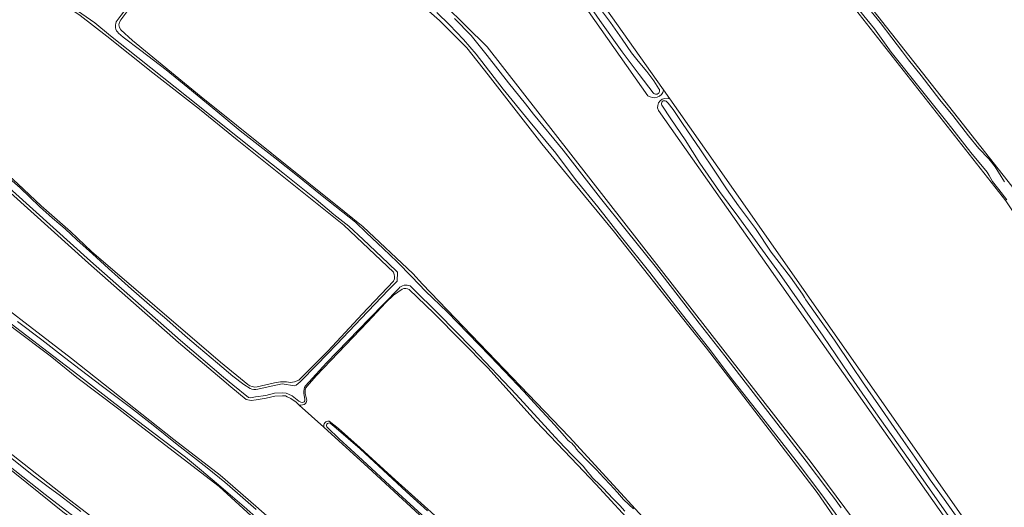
# Model space of a CAD drawing. Header units: metres. Extents: x 149984 to 156489, y 469398 to 478068.
# Tile 838 of 854: x 152401 to 152686, y 475154 to 475295. Entities that reach past the tile are written whole.
import ezdxf

# ---------------------------------------------------------------- set-up
doc = ezdxf.new("R2010")
doc.units = ezdxf.units.M
doc.header["$LTSCALE"] = 0.75
for name, color, linetype, lineweight in [('B-WE-GR-GRAS-GV', 252, 'Continuous', 13), ('B-WE-OG-TERREIN_OEVER-GV', 252, 'Continuous', 18), ('B-WE-OG-WATER-GV', 252, 'Continuous', 18), ('B-WE-OG-WATER_SLOOT-GV', 252, 'Continuous', 18)]:
    doc.layers.add(name, color=color, linetype=linetype, lineweight=lineweight)

msp = doc.modelspace()

# ---------------------------------------------------------------- linework, layer by layer
at = {"layer": 'B-WE-GR-GRAS-GV', "flags": 128}
for points in [[(152582.637, 475273.252), (152549.387, 475320.483), (152542.931, 475329.325), (152526.23, 475345.111), (152443.011, 475400.22), (152363.41, 475451.432), (152349.911, 475459.782), (152330.011, 475470.775), (152306.419, 475482.331), (152288.415, 475490.646), (152273.788, 475497.709), (152259.273, 475504.546), (152249.162, 475509.58)], [(152196.27, 475501.734), (152198.498, 475500.662), (152206.602, 475497.042), (152279.077, 475458.947), (152351.581, 475418.589), (152462.911, 475347.895), (152517.741, 475305.589), (152536.111, 475287.359), (152629.906, 475167.122), (152685.571, 475092.253), (152698.792, 475108.256), (152700.058, 475109.714), (152696.681, 475114.175), (152694.583, 475114.235), (152585.66, 475268.959)], [(152509, 475222.163), (152494.697, 475235.762), (152463.741, 475260.5), (152452.865, 475269.382), (152439.385, 475279.897), (152426.081, 475290.485), (152418.392, 475296.49), (152400.637, 475308.39), (152393.201, 475312.995), (152354.071, 475337.229), (152310.807, 475363.484), (152291.19, 475374.87), (152269.016, 475387.838), (152243.873, 475402.954), (152224.505, 475415.158), (152216.752, 475419.779), (152205.969, 475426.141), (152164.355, 475450.693)], [(152392.143, 475437.522), (152407.384, 475428.129), (152428.34, 475414.487), (152441.411, 475405.751), (152457.721, 475394.427), (152524.495, 475350.989), (152531.938, 475344.794), (152542.996, 475334.652), (152550.108, 475326.463), (152556.712, 475318.02), (152587.152, 475274.902), (152588.984, 475272.307), (152605.422, 475249.024), (152697.932, 475116.667)], [(152133.763, 475417.72), (152149.178, 475407.124), (152167.014, 475394.5), (152175.357, 475388.958), (152184.664, 475383.658), (152200.759, 475375.372), (152226.184, 475360.667), (152241.358, 475351.787), (152270.628, 475334.532), (152298.97, 475316.859), (152323.349, 475301.709), (152347.55, 475286.091), (152372.71, 475270.158), (152385.953, 475260.897), (152400.373, 475247.8), (152407.044, 475241.432), (152415.549, 475233.956), (152421.666, 475228.139), (152458.978, 475196.206), (152466.867, 475189.749)], [(152700.058, 475109.714), (152712.345, 475123.861), (152739.246, 475155.599), (152743.57, 475161.047), (152738.61, 475167.837), (152737.282, 475166.367), (152686.161, 475242.813), (152622.549, 475323.926), (152576.399, 475383.039), (152575.417, 475385.005), (152574.814, 475388.418), (152574.317, 475392.147)], [(152122.779, 475387.773), (152142.913, 475375.022), (152197.681, 475340.229), (152240.676, 475313.639), (152278.512, 475289.826), (152310.394, 475270.115), (152340.821, 475251.329), (152363.31, 475237.835), (152385.139, 475220.77), (152415.83, 475197.222), (152445.464, 475173.806), (152458.825, 475163.488), (152469.144, 475154.492), (152513.065, 475115.863)], [(152579.889, 475384.748), (152582.361, 475381.371), (152585.443, 475377.741), (152613.336, 475343.298), (152642.705, 475304.536), (152687.954, 475247.075), (152740.011, 475169.389), (152738.61, 475167.837), (152743.57, 475161.047), (152745.288, 475163.212), (152759.683, 475180.144), (152771.505, 475194.763), (152772.949, 475196.269), (152770.286, 475200.307), (152766.756, 475205.297)], [(152484.158, 475136.812), (152458.626, 475160.227), (152435.21, 475178.087), (152429.583, 475182.595), (152417.402, 475191.729), (152409.682, 475197.968), (152399.54, 475205.614), (152386.615, 475215.556), (152372.088, 475226.018), (152357.488, 475236.484), (152338.29, 475249.088), (152319.058, 475261.033), (152290.616, 475278.76), (152263.078, 475296.368), (152249.885, 475304.586), (152239.285, 475311.203), (152227.012, 475318.929), (152217.505, 475325.047), (152205.679, 475332.321), (152197.184, 475337.544), (152180.574, 475347.738), (152169.557, 475354.317), (152153.882, 475364.217), (152139.819, 475373.807)], [(152682.224, 475090.204), (152679.896, 475093.389), (152676.015, 475097.827), (152668.742, 475107.613), (152653.553, 475128.026), (152638.484, 475148.541), (152631.632, 475158.459), (152617.672, 475176.624), (152599.548, 475200.205), (152594.485, 475206.612), (152573.01, 475233.785), (152561.116, 475248.134), (152551.92, 475259.33), (152536.415, 475279.327), (152530.284, 475287.114), (152522.378, 475295.049), (152511.634, 475304.481), (152497.029, 475316.32), (152480.752, 475328.592), (152470.407, 475336.288), (152461.231, 475343.366), (152456.962, 475337.43)], [(152142.581, 475340.541), (152164.782, 475326.2), (152174.45, 475319.955), (152191.529, 475308.923), (152267.465, 475259.71), (152329.906, 475220.155), (152354.116, 475204.016), (152382.029, 475182.452), (152414.044, 475157.317), (152428.86, 475145.94)], [(152458.862, 475335.75), (152452.153, 475325.279), (152436.538, 475303.787), (152430.084, 475295.196)], [(152430.084, 475292.322), (152433.536, 475289.17)], [(152433.536, 475289.17), (152453.366, 475272.966), (152494.773, 475239.76), (152500.254, 475235.362), (152514.651, 475221.789), (152517.395, 475218.726), (152559.86, 475174.541), (152606.692, 475123.476), (152614.305, 475115.154), (152630.672, 475095.808), (152647.354, 475074.559), (152658.738, 475062.493)], [(152588.984, 475272.307), (152587.152, 475274.902)], [(152530.262, 475139.41), (152501.688, 475165.736), (152488.853, 475177.387), (152481.76, 475183.769), (152480.821, 475184.579), (152479.28, 475185.666), (152478.301, 475186.147), (152477.732, 475186.383), (152476.95, 475186.447), (152474.716, 475186.315), (152472.224, 475185.708), (152469.26, 475185.266), (152467.879, 475185.056), (152466.419, 475185.382), (152461.969, 475188.985), (152459.32, 475191.212), (152446.832, 475201.811), (152420.804, 475224.761), (152393.211, 475249.557)], [(152479.213, 475190.324), (152480.359, 475190.492), (152481.6, 475190.915), (152490.09, 475199.481), (152499.953, 475210.084), (152509.052, 475219.644)], [(152511.503, 475217.322), (152509.063, 475215.587), (152509.014, 475215.545), (152506.837, 475213.42), (152501.473, 475207.74), (152486.63, 475192.178), (152484.008, 475189.217)], [(152536.381, 475194.467), (152520.669, 475210.379), (152513.596, 475217.164)], [(152425.402, 475144.005), (152413.36, 475152.909), (152395.998, 475166.844), (152374.707, 475183.467), (152361.852, 475194.031)], [(152579.612, 475147.775), (152567.532, 475160.835), (152560.427, 475168.419), (152550.249, 475179.092), (152536.381, 475194.467)], [(152469.607, 475189.025), (152474.58, 475190.187)], [(152483.443, 475187.059), (152483.829, 475185.576)], [(152481.76, 475183.769), (152488.853, 475177.387)], [(152490.381, 475179.137), (152493.106, 475176.942), (152499.35, 475171.361), (152504.027, 475167.171), (152509.476, 475162.131), (152517.964, 475154.463), (152521.912, 475150.963)]]:
    msp.add_lwpolyline(points, dxfattribs=at)
at = {"layer": 'B-WE-GR-GRAS-GV'}
for points in [[(152430.084, 475295.196, 0.3430764), (152430.084, 475292.322)], [(152587.152, 475274.902, -0.5562958), (152582.637, 475273.252)], [(152585.66, 475268.959, -0.6852496), (152588.984, 475272.307)], [(152509.052, 475219.644, 0.2619717), (152509, 475222.163)], [(152513.596, 475217.164, 0.2512886), (152511.503, 475217.322)], [(152474.58, 475190.187, -0.1051578), (152479.213, 475190.324)], [(152466.867, 475189.749, 0.2218389), (152469.607, 475189.025)], [(152484.008, 475189.217, 0.2033227), (152483.443, 475187.059)], [(152483.829, 475185.576, -0.3035794), (152483.538, 475184.169)], [(152483.538, 475184.169, -0.2092612), (152481.76, 475183.769)], [(152488.853, 475177.387, -0.4984611), (152490.381, 475179.137)]]:
    msp.add_lwpolyline(points, format="xyb", dxfattribs=at)
at = {"layer": 'B-WE-OG-TERREIN_OEVER-GV', "flags": 128}
for points in [[(152587.152, 475274.902), (152556.712, 475318.02), (152550.108, 475326.463), (152542.996, 475334.652), (152531.938, 475344.794), (152524.495, 475350.989), (152457.721, 475394.427), (152441.411, 475405.751), (152428.34, 475414.487), (152407.384, 475428.129), (152392.143, 475437.522), (152357.333, 475459.732), (152251.272, 475513.895)], [(152685.571, 475092.253), (152629.906, 475167.122), (152536.111, 475287.359), (152517.741, 475305.589), (152462.911, 475347.895), (152351.581, 475418.589), (152279.077, 475458.947), (152206.602, 475497.042), (152198.498, 475500.662), (152196.27, 475501.734)], [(152288.415, 475490.646), (152306.419, 475482.331), (152330.011, 475470.775), (152349.911, 475459.782), (152363.41, 475451.432), (152443.011, 475400.22), (152526.23, 475345.111), (152542.931, 475329.325), (152549.387, 475320.483), (152582.637, 475273.252)], [(152164.355, 475450.693), (152205.969, 475426.141), (152216.752, 475419.779), (152224.505, 475415.158), (152243.873, 475402.954), (152269.016, 475387.838), (152291.19, 475374.87), (152310.807, 475363.484), (152354.071, 475337.229), (152393.201, 475312.995), (152400.637, 475308.39), (152418.392, 475296.49), (152426.081, 475290.485), (152439.385, 475279.897), (152452.865, 475269.382), (152463.741, 475260.5), (152494.697, 475235.762), (152509, 475222.163)], [(152466.867, 475189.749), (152458.978, 475196.206), (152421.666, 475228.139), (152415.549, 475233.956), (152407.044, 475241.432), (152400.373, 475247.8), (152385.953, 475260.897), (152372.71, 475270.158), (152347.55, 475286.091), (152323.349, 475301.709), (152298.97, 475316.859), (152270.628, 475334.532), (152241.358, 475351.787), (152226.184, 475360.667), (152200.759, 475375.372), (152184.664, 475383.658), (152175.357, 475388.958), (152167.014, 475394.5), (152149.178, 475407.124), (152133.763, 475417.72)], [(152383.878, 475392.291), (152412.554, 475373.771), (152440.91, 475356.36), (152454.024, 475347.875), (152461.231, 475343.366), (152470.407, 475336.288), (152480.752, 475328.592), (152497.029, 475316.32), (152511.634, 475304.481), (152522.378, 475295.049), (152530.284, 475287.114), (152536.415, 475279.327), (152551.92, 475259.33), (152561.116, 475248.134), (152573.01, 475233.785), (152594.485, 475206.612), (152599.548, 475200.205), (152617.672, 475176.624), (152631.632, 475158.459), (152638.484, 475148.541)], [(152574.317, 475392.147), (152574.814, 475388.418), (152575.417, 475385.005), (152576.399, 475383.039), (152622.549, 475323.926), (152686.161, 475242.813), (152737.282, 475166.367), (152738.61, 475167.837), (152740.011, 475169.389), (152687.954, 475247.075), (152642.705, 475304.536), (152613.336, 475343.298), (152585.443, 475377.741), (152582.361, 475381.371), (152579.889, 475384.748)], [(152513.065, 475115.863), (152469.144, 475154.492), (152458.825, 475163.488), (152445.464, 475173.806), (152415.83, 475197.222), (152385.139, 475220.77), (152363.31, 475237.835), (152340.821, 475251.329), (152310.394, 475270.115), (152278.512, 475289.826), (152240.676, 475313.639), (152197.681, 475340.229), (152142.913, 475375.022), (152122.779, 475387.773)], [(152686.505, 475243.091), (152684.185, 475246.069), (152682.342, 475248.459), (152681.379, 475250.169), (152680.807, 475251.131), (152676.06, 475256.836), (152669.546, 475265.159), (152661.379, 475275.357), (152652.974, 475285.82), (152648.158, 475292.611), (152645.115, 475296.343), (152640.649, 475301.941), (152634.808, 475309.484), (152627.878, 475317.952), (152618.797, 475330.198), (152612.089, 475338.969), (152604.853, 475348.544), (152593.51, 475363.042), (152584.042, 475374.537), (152579.587, 475379.667)], [(152139.819, 475373.807), (152153.882, 475364.217), (152169.557, 475354.317), (152180.574, 475347.738), (152197.184, 475337.544), (152205.679, 475332.321), (152217.505, 475325.047), (152227.012, 475318.929), (152239.285, 475311.203), (152249.885, 475304.586), (152263.078, 475296.368), (152290.616, 475278.76), (152319.058, 475261.033), (152338.29, 475249.088), (152357.488, 475236.484), (152372.088, 475226.018), (152386.615, 475215.556), (152399.54, 475205.614), (152409.682, 475197.968), (152417.402, 475191.729), (152429.583, 475182.595), (152435.21, 475178.087), (152458.626, 475160.227), (152484.158, 475136.812)], [(152428.86, 475145.94), (152414.044, 475157.317), (152382.029, 475182.452), (152354.116, 475204.016), (152329.906, 475220.155), (152267.465, 475259.71), (152191.529, 475308.923), (152174.45, 475319.955), (152164.782, 475326.2), (152142.581, 475340.541), (152126.15, 475351.046), (152106.89, 475363.36)], [(152458.035, 475335.815), (152453.311, 475328.906), (152445.301, 475317.617), (152437.975, 475308.166), (152434.975, 475303.228), (152432.962, 475300.115), (152430.184, 475296.568), (152428.812, 475294.588)], [(152539.216, 475337.149), (152542.463, 475333.989), (152545.011, 475331.368), (152547.345, 475328.608), (152551.651, 475322.863), (152555.969, 475316.626), (152560.358, 475310.606), (152563.945, 475305.358), (152568.601, 475298.706), (152571.853, 475294.4), (152575.206, 475289.578), (152577.891, 475285.649), (152579.777, 475283.199), (152582.287, 475280.243), (152584.336, 475277.579), (152585.828, 475275.245)], [(152430.084, 475295.196), (152436.538, 475303.787), (152452.153, 475325.279), (152458.862, 475335.75)], [(152584.181, 475274.123), (152580.073, 475279.37), (152575.175, 475285.915), (152568.772, 475295.022), (152562.277, 475304.409)], [(152645.159, 475300.219), (152649.847, 475294.459), (152653.216, 475289.971), (152656.265, 475285.926), (152658.053, 475283.611), (152661.656, 475279.125), (152667.124, 475272.074), (152670.897, 475267.479), (152675.438, 475261.663), (152678.362, 475258.008), (152681.247, 475254.949), (152683.105, 475252.631), (152684.833, 475249.869), (152685.822, 475248.343)], [(152469.793, 475188.366), (152473.629, 475189.237), (152476.763, 475189.873), (152480.417, 475189.299), (152480.878, 475189.48), (152481.979, 475190.473), (152486.804, 475195.379), (152492.647, 475201.348), (152499.676, 475208.79), (152507.569, 475217.134), (152510.085, 475219.549), (152510.154, 475222.226), (152507.468, 475224.766), (152500.253, 475231.634), (152496.092, 475235.537), (152491.797, 475238.855), (152486.647, 475243.176), (152476.972, 475250.93), (152464.391, 475260.917), (152449.647, 475272.727), (152435.069, 475284.344), (152427.15, 475290.534), (152422.649, 475294.299), (152416.349, 475298.702)], [(152632.989, 475157.766), (152625.5, 475167.611), (152615.499, 475180.49), (152607.159, 475190.992), (152600.158, 475200.298), (152591.59, 475211.208), (152583.17, 475222.1), (152575.005, 475232.333), (152568.153, 475241.119), (152561.691, 475249.027), (152555.969, 475256.659), (152548.102, 475266.171), (152540.782, 475275.127), (152532.913, 475285.29), (152529.284, 475289.541), (152525.187, 475293.728), (152521.522, 475297.271)], [(152526.667, 475295.581), (152531.537, 475290.632), (152536.098, 475284.888), (152542.289, 475276.986), (152547.173, 475270.899), (152549.548, 475267.898), (152558.149, 475257.536), (152568.962, 475243.617), (152576.35, 475234.364), (152585.123, 475223.418), (152593.032, 475213.274), (152597.441, 475207.417), (152604.937, 475197.981), (152615.706, 475184.019), (152628.406, 475167.497), (152634.718, 475159.227), (152636.583, 475156.711), (152638.519, 475154.027)], [(152429.428, 475291.35), (152430.788, 475290.134), (152435.953, 475286.338), (152443.21, 475280.779), (152449.523, 475275.619), (152457.587, 475268.995), (152464.675, 475263.119), (152474.694, 475255.291), (152481.283, 475250.114), (152487.944, 475244.622), (152494.37, 475239.543), (152498.045, 475236.675), (152501.189, 475233.62), (152506.043, 475229.09), (152510.056, 475225.23), (152514.297, 475220.808), (152518.274, 475216.706), (152524.573, 475210.716), (152530.49, 475204.512), (152536.994, 475197.911), (152541.177, 475193.531), (152546.722, 475187.666), (152550.791, 475183.2), (152555.601, 475178.028), (152558.477, 475174.793), (152558.964, 475174.14), (152559.513, 475173.616), (152560.003, 475173.155), (152560.596, 475172.688), (152561.056, 475172.244), (152561.464, 475171.739), (152562.004, 475171.034), (152562.657, 475170.258), (152565.036, 475167.762), (152567.719, 475164.98), (152569.838, 475162.676), (152571.675, 475160.759), (152573.852, 475158.484), (152575.526, 475156.48), (152577.157, 475154.951), (152578.444, 475153.722)], [(152658.738, 475062.493), (152647.354, 475074.559), (152630.672, 475095.808), (152614.305, 475115.154), (152606.692, 475123.476), (152559.86, 475174.541), (152517.395, 475218.726), (152514.651, 475221.789), (152500.254, 475235.362), (152494.773, 475239.76), (152453.366, 475272.966), (152433.536, 475289.17), (152430.084, 475292.322)], [(152585.66, 475268.959), (152694.583, 475114.235), (152696.681, 475114.175), (152697.932, 475116.667), (152605.422, 475249.024), (152588.984, 475272.307)], [(152694.077, 475115.542), (152692.403, 475117.926), (152686.185, 475127.705), (152675.939, 475142.557), (152666.788, 475155.632), (152657.962, 475168.341), (152648.589, 475181.501), (152640.689, 475192.928), (152633.389, 475203.704), (152626.503, 475213.523), (152620.679, 475221.771), (152615.01, 475229.586), (152608.895, 475237.997), (152603.369, 475245.517), (152597.642, 475253.709), (152593.433, 475260.499), (152589.309, 475266.526), (152586.696, 475270.477)], [(152587.89, 475271.664), (152588.483, 475271.044), (152589.922, 475269.209), (152592.617, 475265.166), (152597.842, 475257.599), (152601.993, 475251.384), (152605.344, 475246.329), (152608.878, 475241.356), (152613.753, 475234.827), (152618.329, 475227.951), (152623.899, 475220.722), (152627.372, 475215.871), (152627.951, 475214.889), (152628.321, 475214.177), (152631.804, 475209.275), (152636.598, 475202.491), (152641.778, 475194.944), (152644.727, 475190.466), (152649.373, 475183.824), (152653.843, 475177.301), (152656.512, 475173.477), (152659.883, 475168.692), (152661.348, 475166.53), (152664.294, 475162.12), (152668.323, 475156.541)], [(152396.501, 475250.534), (152400.995, 475246.618), (152406.624, 475241.193), (152410.342, 475237.818), (152413.976, 475234.723), (152417.383, 475231.596), (152421.895, 475227.46), (152426.558, 475223.281), (152429.397, 475220.746), (152433.258, 475217.264), (152439.101, 475212.158), (152443.439, 475208.515), (152448.752, 475203.822), (152452.624, 475200.468), (152458.138, 475195.918), (152462.559, 475192.157), (152465.711, 475189.732), (152467.523, 475188.511)], [(152393.211, 475249.557), (152420.804, 475224.761), (152446.832, 475201.811), (152459.32, 475191.212), (152461.969, 475188.985), (152466.419, 475185.382), (152467.879, 475185.056), (152469.26, 475185.266), (152472.224, 475185.708), (152474.716, 475186.315), (152476.95, 475186.447), (152477.732, 475186.383), (152478.301, 475186.147), (152479.28, 475185.666), (152480.821, 475184.579), (152481.76, 475183.769)], [(152483.044, 475187.219), (152483.38, 475185.33), (152483.332, 475184.99), (152483.132, 475184.712), (152482.751, 475184.516), (152482.248, 475184.552), (152481.649, 475184.906), (152479.708, 475186.403), (152478.652, 475186.921), (152477.935, 475187.219), (152476.96, 475187.299), (152474.59, 475187.159), (152472.061, 475186.543), (152469.134, 475186.106), (152467.669, 475185.884), (152467.032, 475185.979), (152462.51, 475189.64), (152459.868, 475191.862), (152447.388, 475202.453), (152421.369, 475225.396), (152393.775, 475250.192)], [(152509.052, 475219.644), (152499.953, 475210.084), (152490.09, 475199.481), (152481.6, 475190.915), (152480.359, 475190.492), (152479.213, 475190.324)], [(152510.575, 475217.477), (152502.103, 475208.831), (152489.634, 475195.949), (152483.582, 475189.3)], [(152484.008, 475189.217), (152486.63, 475192.178), (152501.473, 475207.74), (152506.837, 475213.42), (152509.014, 475215.545), (152509.063, 475215.587), (152511.503, 475217.322)], [(152513.596, 475217.164), (152520.669, 475210.379), (152536.381, 475194.467), (152550.249, 475179.092), (152560.427, 475168.419), (152567.532, 475160.835), (152579.612, 475147.775)], [(152575.958, 475153.014), (152574.528, 475154.659), (152572.621, 475156.626), (152569.624, 475159.77), (152568.135, 475161.231), (152567.36, 475161.957), (152566.588, 475162.746), (152565.91, 475163.562), (152565.295, 475164.387), (152564.571, 475165.172), (152563.866, 475166.059), (152560.755, 475169.219), (152556.909, 475173.278), (152544.482, 475186.847), (152531.898, 475200.111), (152521.914, 475210.264), (152514.606, 475217.454), (152513.818, 475218.205)], [(152474.094, 475146.941), (152465.803, 475154.29), (152459.071, 475160.126), (152453.516, 475164.854), (152448.808, 475168.67), (152439.286, 475175.873), (152428.402, 475184.196), (152419.289, 475191.239), (152409.146, 475199.083), (152396.772, 475208.508)], [(152400.257, 475207.903), (152407.287, 475202.652), (152413.839, 475197.524), (152418.334, 475194.081), (152424.817, 475189.089), (152432.879, 475183.079), (152439.448, 475177.918), (152446.396, 475172.393), (152451.179, 475168.651), (152455.076, 475165.577), (152460.211, 475161.494), (152463.911, 475158.228), (152469.294, 475153.584)], [(152416.666, 475151.428), (152408.189, 475157.924), (152399.455, 475164.786), (152391.106, 475171.389), (152381.327, 475179.052), (152375.027, 475184.059), (152368.117, 475189.713), (152363.451, 475193.231), (152360.628, 475195.358)], [(152361.852, 475194.031), (152374.707, 475183.467), (152395.998, 475166.844), (152413.36, 475152.909), (152425.402, 475144.005)], [(152474.58, 475190.187), (152469.607, 475189.025)], [(152483.829, 475185.576), (152483.443, 475187.059)], [(152521.912, 475150.963), (152517.964, 475154.463), (152509.476, 475162.131), (152504.027, 475167.171), (152499.35, 475171.361), (152493.106, 475176.942), (152490.381, 475179.137)], [(152488.853, 475177.387), (152501.688, 475165.736), (152530.262, 475139.41)], [(152518.342, 475150.985), (152509.26, 475159.283), (152500.093, 475167.775), (152493.325, 475174.013), (152489.93, 475177.238)], [(152490.705, 475178.509), (152492.463, 475177.086), (152499.346, 475171.078), (152507.345, 475163.658), (152512.779, 475158.7), (152518.872, 475153.186)], [(152398.548, 475168.28), (152404.514, 475163.6), (152409.452, 475159.777), (152412.27, 475157.742), (152418.598, 475152.986)], [(152638.405, 475150.345), (152632.989, 475157.766)], [(152668.323, 475156.541), (152671.18, 475152.618), (152676.358, 475145.141), (152679.649, 475140.63), (152683.065, 475135.81), (152685.998, 475131.561), (152689.335, 475126.876), (152693.951, 475120.485), (152696.182, 475117.586)]]:
    msp.add_lwpolyline(points, dxfattribs=at)
at = {"layer": 'B-WE-OG-TERREIN_OEVER-GV'}
for points in [[(152428.812, 475294.588, 0.3134459), (152429.428, 475291.35)], [(152430.084, 475292.322, -0.3430764), (152430.084, 475295.196)], [(152582.637, 475273.252, 0.5562958), (152587.152, 475274.902)], [(152585.828, 475275.245, -1.0112539), (152584.181, 475274.123)], [(152588.984, 475272.307, 0.6852496), (152585.66, 475268.959)], [(152586.696, 475270.477, -0.8244391), (152587.89, 475271.664)], [(152509, 475222.163, -0.2619717), (152509.052, 475219.644)], [(152513.818, 475218.205, 0.3558398), (152510.575, 475217.477)], [(152511.503, 475217.322, -0.2512886), (152513.596, 475217.164)], [(152479.213, 475190.324, 0.1051578), (152474.58, 475190.187)], [(152469.607, 475189.025, -0.2218389), (152466.867, 475189.749)], [(152467.523, 475188.511, 0.142442), (152469.793, 475188.366)], [(152483.582, 475189.3, 0.1774901), (152483.044, 475187.219)], [(152483.443, 475187.059, -0.2033227), (152484.008, 475189.217)], [(152483.538, 475184.169, 0.3035794), (152483.829, 475185.576)], [(152481.76, 475183.769, 0.2092612), (152483.538, 475184.169)], [(152490.381, 475179.137, 0.4984611), (152488.853, 475177.387)], [(152489.93, 475177.238, -0.893073), (152490.705, 475178.509)]]:
    msp.add_lwpolyline(points, format="xyb", dxfattribs=at)
at = {"layer": 'B-WE-OG-WATER-GV', "flags": 128}
for points in [[(152428.812, 475294.588), (152430.184, 475296.568), (152432.962, 475300.115), (152434.975, 475303.228), (152437.975, 475308.166), (152445.301, 475317.617), (152453.311, 475328.906), (152458.035, 475335.815)], [(152416.349, 475298.702), (152422.649, 475294.299), (152427.15, 475290.534), (152435.069, 475284.344), (152449.647, 475272.727), (152464.391, 475260.917), (152476.972, 475250.93), (152486.647, 475243.176), (152491.797, 475238.855), (152496.092, 475235.537), (152500.253, 475231.634), (152507.468, 475224.766), (152510.154, 475222.226), (152510.085, 475219.549), (152507.569, 475217.134), (152499.676, 475208.79), (152492.647, 475201.348), (152486.804, 475195.379), (152481.979, 475190.473), (152480.878, 475189.48), (152480.417, 475189.299), (152476.763, 475189.873), (152473.629, 475189.237), (152469.793, 475188.366)], [(152578.444, 475153.722), (152577.157, 475154.951), (152575.526, 475156.48), (152573.852, 475158.484), (152571.675, 475160.759), (152569.838, 475162.676), (152567.719, 475164.98), (152565.036, 475167.762), (152562.657, 475170.258), (152562.004, 475171.034), (152561.464, 475171.739), (152561.056, 475172.244), (152560.596, 475172.688), (152560.003, 475173.155), (152559.513, 475173.616), (152558.964, 475174.14), (152558.477, 475174.793), (152555.601, 475178.028), (152550.791, 475183.2), (152546.722, 475187.666), (152541.177, 475193.531), (152536.994, 475197.911), (152530.49, 475204.512), (152524.573, 475210.716), (152518.274, 475216.706), (152514.297, 475220.808), (152510.056, 475225.23), (152506.043, 475229.09), (152501.189, 475233.62), (152498.045, 475236.675), (152494.37, 475239.543), (152487.944, 475244.622), (152481.283, 475250.114), (152474.694, 475255.291), (152464.675, 475263.119), (152457.587, 475268.995), (152449.523, 475275.619), (152443.21, 475280.779), (152435.953, 475286.338), (152430.788, 475290.134), (152429.428, 475291.35)], [(152586.696, 475270.477), (152589.309, 475266.526), (152593.433, 475260.499), (152597.642, 475253.709), (152603.369, 475245.517), (152608.895, 475237.997), (152615.01, 475229.586), (152620.679, 475221.771), (152626.503, 475213.523), (152633.389, 475203.704), (152640.689, 475192.928), (152648.589, 475181.501), (152657.962, 475168.341), (152666.788, 475155.632), (152675.939, 475142.557), (152686.185, 475127.705), (152692.403, 475117.926), (152694.077, 475115.542)], [(152671.18, 475152.618), (152668.323, 475156.541), (152664.294, 475162.12), (152661.348, 475166.53), (152659.883, 475168.692), (152656.512, 475173.477), (152653.843, 475177.301), (152649.373, 475183.824), (152644.727, 475190.466), (152641.778, 475194.944), (152636.598, 475202.491), (152631.804, 475209.275), (152628.321, 475214.177), (152627.951, 475214.889), (152627.372, 475215.871), (152623.899, 475220.722), (152618.329, 475227.951), (152613.753, 475234.827), (152608.878, 475241.356), (152605.344, 475246.329), (152601.993, 475251.384), (152597.842, 475257.599), (152592.617, 475265.166), (152589.922, 475269.209), (152588.483, 475271.044), (152587.89, 475271.664)], [(152467.523, 475188.511), (152465.711, 475189.732), (152462.559, 475192.157), (152458.138, 475195.918), (152452.624, 475200.468), (152448.752, 475203.822), (152443.439, 475208.515), (152439.101, 475212.158), (152433.258, 475217.264), (152429.397, 475220.746), (152426.558, 475223.281), (152421.895, 475227.46), (152417.383, 475231.596), (152413.976, 475234.723), (152410.342, 475237.818), (152406.624, 475241.193), (152400.995, 475246.618), (152396.501, 475250.534)], [(152393.775, 475250.192), (152421.369, 475225.396), (152447.388, 475202.453), (152459.868, 475191.862), (152462.51, 475189.64), (152467.032, 475185.979), (152467.669, 475185.884), (152469.134, 475186.106), (152472.061, 475186.543), (152474.59, 475187.159), (152476.96, 475187.299), (152477.935, 475187.219), (152478.652, 475186.921), (152479.708, 475186.403), (152481.649, 475184.906), (152482.248, 475184.552), (152482.751, 475184.516), (152483.132, 475184.712), (152483.332, 475184.99), (152483.38, 475185.33), (152483.044, 475187.219)], [(152483.582, 475189.3), (152489.634, 475195.949), (152502.103, 475208.831), (152510.575, 475217.477)], [(152513.818, 475218.205), (152514.606, 475217.454), (152521.914, 475210.264), (152531.898, 475200.111), (152544.482, 475186.847), (152556.909, 475173.278), (152560.755, 475169.219), (152563.866, 475166.059), (152564.571, 475165.172), (152565.295, 475164.387), (152565.91, 475163.562), (152566.588, 475162.746), (152567.36, 475161.957), (152568.135, 475161.231), (152569.624, 475159.77), (152572.621, 475156.626), (152574.528, 475154.659), (152575.958, 475153.014)], [(152360.628, 475195.358), (152363.451, 475193.231), (152368.117, 475189.713), (152375.027, 475184.059), (152381.327, 475179.052), (152391.106, 475171.389), (152399.455, 475164.786), (152408.189, 475157.924), (152416.666, 475151.428)], [(152418.598, 475152.986), (152412.27, 475157.742), (152409.452, 475159.777), (152404.514, 475163.6), (152398.548, 475168.28)]]:
    msp.add_lwpolyline(points, dxfattribs=at)
at = {"layer": 'B-WE-OG-WATER-GV'}
for points in [[(152429.428, 475291.35, -0.3134459), (152428.812, 475294.588)], [(152587.89, 475271.664, 0.8244391), (152586.696, 475270.477)], [(152510.575, 475217.477, -0.3558398), (152513.818, 475218.205)], [(152469.793, 475188.366, -0.142442), (152467.523, 475188.511)], [(152483.044, 475187.219, -0.1774901), (152483.582, 475189.3)]]:
    msp.add_lwpolyline(points, format="xyb", dxfattribs=at)
at = {"layer": 'B-WE-OG-WATER_SLOOT-GV', "flags": 128}
for points in [[(152579.587, 475379.667), (152584.042, 475374.537), (152593.51, 475363.042), (152604.853, 475348.544), (152612.089, 475338.969), (152618.797, 475330.198), (152627.878, 475317.952), (152634.808, 475309.484), (152640.649, 475301.941), (152645.115, 475296.343), (152648.158, 475292.611), (152652.974, 475285.82), (152661.379, 475275.357), (152669.546, 475265.159), (152676.06, 475256.836), (152680.807, 475251.131), (152681.379, 475250.169), (152682.342, 475248.459), (152684.185, 475246.069), (152686.505, 475243.091)], [(152562.277, 475304.409), (152568.772, 475295.022), (152575.175, 475285.915), (152580.073, 475279.37), (152584.181, 475274.123)], [(152685.822, 475248.343), (152684.833, 475249.869), (152683.105, 475252.631), (152681.247, 475254.949), (152678.362, 475258.008), (152675.438, 475261.663), (152670.897, 475267.479), (152667.124, 475272.074), (152661.656, 475279.125), (152658.053, 475283.611), (152656.265, 475285.926), (152653.216, 475289.971), (152649.847, 475294.459), (152645.159, 475300.219)], [(152521.522, 475297.271), (152525.187, 475293.728), (152529.284, 475289.541), (152532.913, 475285.29), (152540.782, 475275.127), (152548.102, 475266.171), (152555.969, 475256.659), (152561.691, 475249.027), (152568.153, 475241.119), (152575.005, 475232.333), (152583.17, 475222.1), (152591.59, 475211.208), (152600.158, 475200.298), (152607.159, 475190.992), (152615.499, 475180.49), (152625.5, 475167.611), (152632.989, 475157.766), (152638.405, 475150.345)], [(152585.828, 475275.245), (152584.336, 475277.579), (152582.287, 475280.243), (152579.777, 475283.199), (152577.891, 475285.649), (152575.206, 475289.578), (152571.853, 475294.4), (152568.601, 475298.706)], [(152638.519, 475154.027), (152636.583, 475156.711), (152634.718, 475159.227), (152628.406, 475167.497), (152615.706, 475184.019), (152604.937, 475197.981), (152597.441, 475207.417), (152593.032, 475213.274), (152585.123, 475223.418), (152576.35, 475234.364), (152568.962, 475243.617), (152558.149, 475257.536), (152549.548, 475267.898), (152547.173, 475270.899), (152542.289, 475276.986), (152536.098, 475284.888), (152531.537, 475290.632), (152526.667, 475295.581)], [(152396.772, 475208.508), (152409.146, 475199.083), (152419.289, 475191.239), (152428.402, 475184.196), (152439.286, 475175.873), (152448.808, 475168.67), (152453.516, 475164.854), (152459.071, 475160.126), (152465.803, 475154.29), (152474.094, 475146.941)], [(152469.294, 475153.584), (152463.911, 475158.228), (152460.211, 475161.494), (152455.076, 475165.577), (152451.179, 475168.651), (152446.396, 475172.393), (152439.448, 475177.918), (152432.879, 475183.079), (152424.817, 475189.089), (152418.334, 475194.081), (152413.839, 475197.524), (152407.287, 475202.652), (152400.257, 475207.903)], [(152489.93, 475177.238), (152493.325, 475174.013), (152500.093, 475167.775), (152509.26, 475159.283), (152518.342, 475150.985)], [(152518.872, 475153.186), (152512.779, 475158.7), (152507.345, 475163.658), (152499.346, 475171.078), (152492.463, 475177.086), (152490.705, 475178.509)]]:
    msp.add_lwpolyline(points, dxfattribs=at)
at = {"layer": 'B-WE-OG-WATER_SLOOT-GV'}
for points in [[(152584.181, 475274.123, 1.0112539), (152585.828, 475275.245)], [(152490.705, 475178.509, 0.893073), (152489.93, 475177.238)]]:
    msp.add_lwpolyline(points, format="xyb", dxfattribs=at)

doc.saveas('drawing.dxf')
